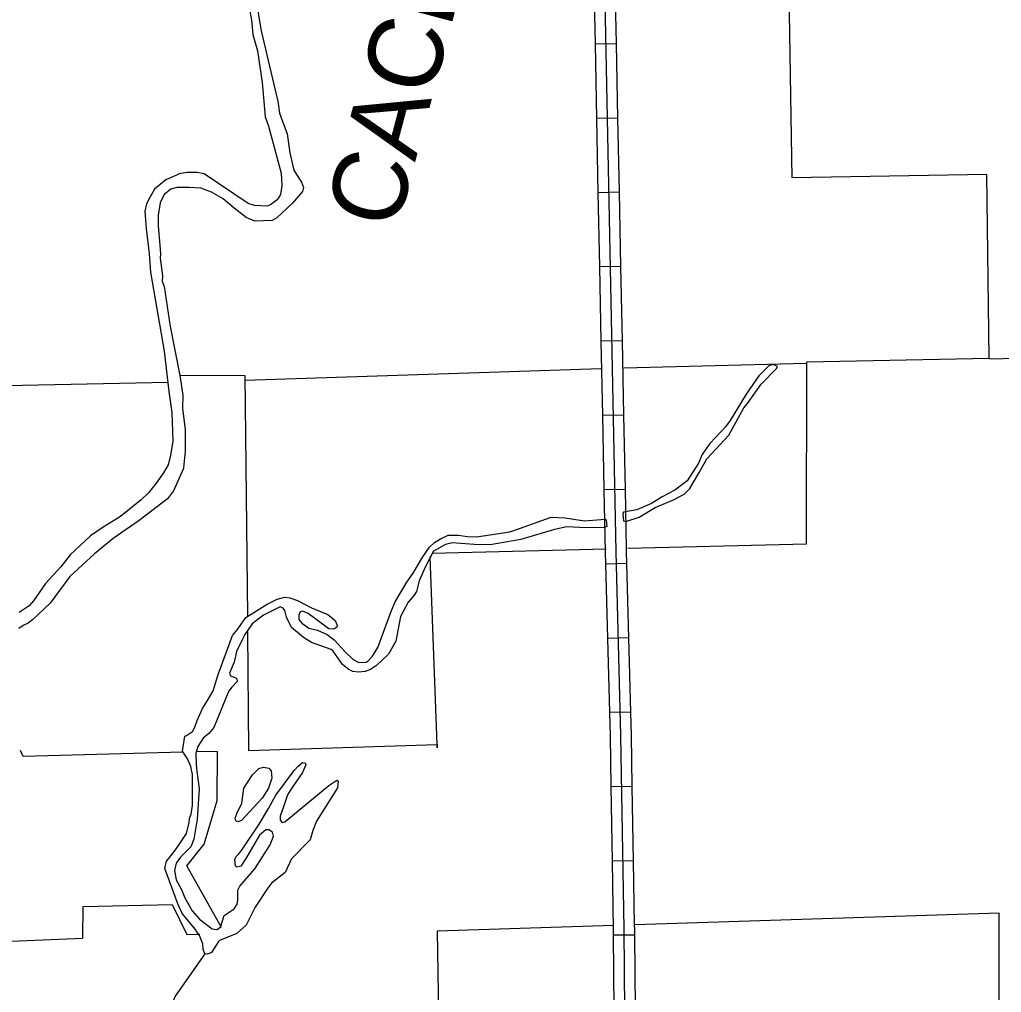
# Model space of a CAD drawing. Extents: x 1084508 to 1142749, y 1057638 to 1093403.
# Drawn here: x 1088029 to 1090220, y 1078847 to 1081018 of the extents above; entities that cross this region are included whole.
import ezdxf

# ---------------------------------------------------------------- set-up
doc = ezdxf.new("R2010")
doc.units = 0
for name, color, linetype in [('Level 32', 7, 'Continuous'), ('Level 35', 7, 'Continuous'), ('Level 5', 7, 'Continuous'), ('Level 7', 7, 'Continuous'), ('Level 9', 7, 'Continuous')]:
    doc.layers.add(name, color=color, linetype=linetype)

msp = doc.modelspace()

# ---------------------------------------------------------------- linework, layer by layer
at = {"layer": 'Level 32'}
for p, q in [((1089361.1, 1080963.9), (1089314, 1080962.9)), ((1089364.4, 1080798.2), (1089317.3, 1080797.2)), ((1089367.7, 1080632.5), (1089320.6, 1080631.5)), ((1089371, 1080466.8), (1089323.9, 1080465.9)), ((1089374.3, 1080301.1), (1089327.2, 1080300.2)), ((1089377.6, 1080135.4), (1089330.5, 1080134.5)), ((1089380.9, 1079969.7), (1089333.8, 1079968.8)), ((1089384.4, 1079804.2), (1089337.3, 1079802.9)), ((1089388.8, 1079638.5), (1089341.8, 1079637.2)), ((1089393.2, 1079472.8), (1089346.2, 1079471.6)), ((1089396.5, 1079306.9), (1089349.4, 1079306.1)), ((1089399.3, 1079141.2), (1089352.2, 1079140.4)), ((1089401.9, 1078975.3), (1089354.8, 1078974.9))]:
    msp.add_line(p, q, dxfattribs=at)
for points in [[(1089371.1, 1079420.5), (1089360.1, 1079830.3), (1089321.5, 1081766.4), (1089324.2, 1081775.6), (1089334.4, 1081794.1), (1089354.1, 1081814.7), (1089366.1, 1081821.9), (1089561, 1081896.4), (1089615.5, 1081909.6), (1089728.5, 1081915)], [(1089361.1, 1080963.9), (1089357.8, 1081129.6)], [(1089314, 1080962.9), (1089310.7, 1081128.6)], [(1089317.3, 1080797.2), (1089314, 1080962.9)], [(1089364.4, 1080798.2), (1089361.1, 1080963.9)], [(1089320.6, 1080631.5), (1089317.3, 1080797.2)], [(1089367.7, 1080632.5), (1089364.4, 1080798.2)], [(1089323.9, 1080465.9), (1089320.6, 1080631.5)], [(1089371, 1080466.8), (1089367.7, 1080632.5)], [(1089327.2, 1080300.2), (1089323.9, 1080465.9)], [(1089374.3, 1080301.1), (1089371, 1080466.8)], [(1089330.5, 1080134.5), (1089327.2, 1080300.2)], [(1089377.6, 1080135.4), (1089374.3, 1080301.1)], [(1089333.8, 1079968.8), (1089330.5, 1080134.5)], [(1089380.9, 1079969.7), (1089377.6, 1080135.4)], [(1089337.3, 1079802.9), (1089336.6, 1079829.7), (1089333.8, 1079968.8)], [(1089383.6, 1079836.9), (1089380.9, 1079969.7)], [(1089384.4, 1079804.2), (1089383.7, 1079830.8), (1089383.6, 1079836.9)], [(1089341.8, 1079637.2), (1089337.3, 1079802.9)], [(1089388.8, 1079638.5), (1089384.4, 1079804.2)], [(1089346.2, 1079471.6), (1089341.8, 1079637.2)], [(1089393.2, 1079472.8), (1089388.8, 1079638.5)], [(1089349.4, 1079306.1), (1089347.6, 1079420), (1089346.2, 1079471.6)], [(1089396.5, 1079306.9), (1089394.6, 1079421.1), (1089393.2, 1079472.8)], [(1088761.9, 1078147.7), (1088875.7, 1078149.3), (1088894.5, 1078148.2), (1089385.1, 1078164.7), (1089378.3, 1078988.2), (1089371.1, 1079420.5)], [(1089352.2, 1079140.4), (1089349.4, 1079306.1)], [(1089399.3, 1079141.2), (1089396.5, 1079306.9)], [(1089354.8, 1078974.9), (1089354.7, 1078987.9), (1089352.2, 1079140.4)], [(1089401.7, 1078996.9), (1089399.3, 1079141.2)], [(1089401.9, 1078975.3), (1089401.8, 1078988.5), (1089401.7, 1078996.9)], [(1089356.2, 1078809.2), (1089354.8, 1078974.9)], [(1089403.3, 1078809.6), (1089401.9, 1078975.3)]]:
    msp.add_lwpolyline(points, dxfattribs=at)
at = {"layer": 'Level 35'}
for points in [[(1089653.5, 1080161.5), (1089684, 1080204.6), (1089718.9, 1080240.3), (1089720.3, 1080244.1), (1089711, 1080248.4), (1089701, 1080245.4), (1089679.1, 1080223.3), (1089650.4, 1080182.5), (1089615, 1080123.5), (1089604.6, 1080109.1), (1089582.1, 1080085.3), (1089569.2, 1080072.1), (1089552.7, 1080047.4), (1089544.4, 1080028.1), (1089518.8, 1079989), (1089491.4, 1079968.2), (1089463.1, 1079953.3), (1089439, 1079938), (1089406.6, 1079923.9), (1089376.6, 1079918.8)], [(1089376.6, 1079918.8), (1089375.5, 1079914.6), (1089376.9, 1079899.2), (1089381.9, 1079898.2), (1089411.7, 1079907.8), (1089447.2, 1079928.9), (1089488.6, 1079946.6), (1089512.3, 1079959.1), (1089525.2, 1079971.7), (1089545.6, 1080007.6), (1089562.5, 1080038.1), (1089611.7, 1080090.5), (1089645.5, 1080151.4), (1089653.5, 1080161.5)], [(1088985.3, 1079867.4), (1089008.3, 1079867.2), (1089027.9, 1079864.3), (1089049, 1079864), (1089123.1, 1079874.9), (1089144.5, 1079882.6), (1089215.7, 1079907.6), (1089246.3, 1079906.5), (1089290, 1079899.6), (1089335.7, 1079903.6), (1089338.4, 1079901.5), (1089339.7, 1079886.8), (1089333.5, 1079884), (1089278.7, 1079884.6), (1089250.3, 1079886.2), (1089222.6, 1079880.5), (1089147.8, 1079857.8), (1089079.1, 1079845.8), (1089043.8, 1079846.7), (1088994, 1079850.1), (1088979.3, 1079846.9), (1088952.6, 1079831.5), (1088934.7, 1079797.5), (1088921, 1079765.3), (1088914.5, 1079741.7), (1088909.8, 1079733.9)], [(1088728.8, 1079680.8), (1088733.1, 1079676.9), (1088737.6, 1079666.3), (1088736.9, 1079661.9), (1088730.1, 1079658.1), (1088719.1, 1079658.9), (1088673.2, 1079692.7), (1088660.4, 1079697.8), (1088655.4, 1079696.7), (1088652.3, 1079689.3), (1088651.8, 1079679.1), (1088659.1, 1079671.3), (1088674.7, 1079660), (1088693.8, 1079655.2), (1088715, 1079645.7), (1088730.6, 1079633.8), (1088755.7, 1079606.9), (1088773.2, 1079590), (1088785.7, 1079583.7), (1088802.7, 1079584.4), (1088806.7, 1079587.1), (1088816.3, 1079597.4), (1088828.6, 1079616.6), (1088859.2, 1079699.7), (1088867.4, 1079719), (1088893.5, 1079762.5), (1088907, 1079782.4), (1088928.6, 1079819.3), (1088943.4, 1079840.5), (1088954.9, 1079851.5), (1088968, 1079859.6), (1088985.3, 1079867.4)], [(1088397.3, 1079419.4), (1088401.1, 1079420.9), (1088414.5, 1079429.7), (1088419.7, 1079439.1), (1088425.4, 1079453.8), (1088437.4, 1079480.6), (1088448.5, 1079498.8), (1088460.7, 1079520.5), (1088472.3, 1079556.4), (1088504.2, 1079644), (1088515, 1079657.1), (1088523.3, 1079668.8), (1088533.6, 1079683.5), (1088581.3, 1079713.5), (1088603.5, 1079724.9), (1088620.6, 1079729.1), (1088631.7, 1079727.4), (1088649.2, 1079721.6), (1088680.2, 1079705.1), (1088716.7, 1079690.6), (1088728.8, 1079680.8)], [(1088909.8, 1079733.9), (1088896.1, 1079718.1), (1088879, 1079686.1), (1088868.6, 1079631), (1088852.2, 1079601.9), (1088825.7, 1079576.7), (1088812.3, 1079567.8), (1088800.5, 1079563.5), (1088785.5, 1079561.6), (1088772.8, 1079563.5), (1088761.5, 1079569.6), (1088749.5, 1079578.8), (1088728.6, 1079608.5), (1088724, 1079612.4), (1088680.5, 1079627.8), (1088662.7, 1079639.2), (1088635.9, 1079661.4), (1088624.5, 1079684.8), (1088620.7, 1079699.2), (1088617.3, 1079704.7), (1088610.2, 1079707.5), (1088573.3, 1079689.1), (1088547.8, 1079669.6), (1088531.8, 1079645.9), (1088524.9, 1079632.6)], [(1088524.9, 1079632.6), (1088512.8, 1079607.8), (1088507.6, 1079584.5), (1088497.4, 1079559.7), (1088499.5, 1079553.5), (1088511.4, 1079549.3), (1088514, 1079547.2), (1088514.6, 1079540.9), (1088502.2, 1079528.1), (1088495.7, 1079519.9), (1088462.6, 1079438.5), (1088451.2, 1079424.7), (1088438.8, 1079414.7), (1088427, 1079396.2), (1088422.3, 1079381.4), (1088423.1, 1079356.5), (1088423.9, 1079347.1)], [(1088442.2, 1078933.7), (1088438.3, 1078944), (1088437.9, 1078955.9), (1088430.6, 1078974.2), (1088418.3, 1078991.4), (1088391.6, 1079023.1), (1088381.9, 1079044.8), (1088353.1, 1079123.5), (1088356.5, 1079140), (1088366.4, 1079152.4), (1088379.3, 1079168.3), (1088401, 1079201.9), (1088407.2, 1079226.8), (1088408.2, 1079235.3), (1088411.6, 1079245.2), (1088414.9, 1079264.6), (1088415.1, 1079315), (1088414.7, 1079333.3), (1088411.2, 1079351.1), (1088403.6, 1079368.2), (1088392.3, 1079385.4), (1088397.3, 1079419.4)], [(1088520.6, 1079084.3), (1088554, 1079122.8), (1088588.4, 1079176.5), (1088595.5, 1079196), (1088593, 1079205), (1088585.5, 1079210.4), (1088578.3, 1079209.8), (1088564.3, 1079198.2), (1088535.4, 1079148.2), (1088523, 1079128.8), (1088513.9, 1079126.9), (1088510.7, 1079129.9), (1088509.2, 1079144.1), (1088511.5, 1079149.8), (1088519, 1079157.1), (1088525.6, 1079166.5), (1088563.7, 1079222.8), (1088584.6, 1079257.3), (1088600.5, 1079287.3), (1088641.4, 1079342.1), (1088650.8, 1079352.3), (1088660.5, 1079360.2), (1088666.5, 1079359.8), (1088667.9, 1079354.8), (1088660.1, 1079337.8), (1088636.9, 1079304.8), (1088627.1, 1079288.3), (1088618.3, 1079263.7)], [(1088423.9, 1079347.1), (1088429.8, 1079301.7), (1088425.2, 1079233.8), (1088418.1, 1079189.4), (1088410.9, 1079172.1), (1088388.3, 1079148.8), (1088378.1, 1079135.5), (1088374.3, 1079119.6), (1088378, 1079098.3), (1088390.1, 1079077), (1088398, 1079058.7), (1088414, 1079029.4), (1088430.1, 1079010.5), (1088458.3, 1078989.5), (1088468.7, 1078987.7), (1088477.3, 1078993.1), (1088485.4, 1079018.9), (1088507.8, 1079033.7), (1088514.3, 1079044.3), (1088516.1, 1079053.9), (1088515.9, 1079075.3), (1088520.6, 1079084.3)], [(1088548.4, 1079332.8), (1088562.9, 1079346.6), (1088573.5, 1079350.2), (1088584.9, 1079347.5), (1088590.2, 1079341.4), (1088591.7, 1079325.4), (1088584.7, 1079303.4), (1088570.2, 1079280.4), (1088524.4, 1079230.7), (1088516, 1079228.2), (1088511.8, 1079230.5), (1088510, 1079235.8), (1088514.6, 1079248.3), (1088525, 1079269.8), (1088529.4, 1079302.8), (1088548.4, 1079332.8)], [(1088618.3, 1079263.7), (1088610.8, 1079240.4), (1088610.8, 1079231.9), (1088615.1, 1079226.4), (1088620.7, 1079227.8), (1088718.8, 1079308.9), (1088736.6, 1079320.6), (1088739.8, 1079318.9), (1088738.2, 1079303.7), (1088691.7, 1079229.7), (1088683.4, 1079208.9), (1088677.2, 1079188.1), (1088635.8, 1079145.2), (1088621.9, 1079114.7), (1088591.4, 1079090.8), (1088581.8, 1079079.4), (1088554.5, 1079037.7), (1088534.7, 1078997.5), (1088520.7, 1078985), (1088513.4, 1078979), (1088475.3, 1078963.4), (1088472.9, 1078961.1)], [(1088472.9, 1078961.1), (1088456.9, 1078936.2), (1088448.5, 1078932.7), (1088442.2, 1078933.7), (1088376.1, 1078838.8), (1088365.4, 1078814.4), (1088346.6, 1078789.1), (1088329.5, 1078766), (1088312.1, 1078736.3), (1088305.5, 1078721.3), (1088262.3, 1078652.1), (1088243.9, 1078606), (1088230.3, 1078585.3), (1088209.6, 1078559), (1088195.1, 1078544.4)]]:
    msp.add_lwpolyline(points, dxfattribs=at)
at = {"layer": 'Level 5'}
for points in [[(1091033.4, 1080281.2), (1091010.2, 1080280.2), (1090194.1, 1080260.2)], [(1089326, 1080238.7), (1088532.4, 1080212.9)], [(1089785, 1080250.2), (1089377.5, 1080240.1)], [(1088360.3, 1080207.8), (1087673, 1080193.7), (1087340.9, 1080184.1)]]:
    msp.add_lwpolyline(points, dxfattribs=at)
at = {"layer": 'Level 7'}
for points in [[(1089386.7, 1079838.2), (1089785, 1079847.9), (1089785.8, 1080254.5), (1090192.8, 1080262.6), (1090187.7, 1080672.3), (1089753.4, 1080664.7), (1089746.6, 1081079), (1090179.5, 1081086.2), (1090176, 1081262.4)], [(1088387, 1080224.2), (1088531.9, 1080223.9), (1088537.2, 1079686)], [(1088949.9, 1079827.5), (1089338.3, 1079837)], [(1088537.5, 1079652.2), (1088540.1, 1079387), (1088961.2, 1079400.2), (1088961.1, 1079393.4), (1088961.1, 1079393.4), (1088961.2, 1079400.2), (1088945.5, 1079819.1)], [(1088393.4, 1079383.1), (1088036.5, 1079373.6), (1088030.5, 1079387.2)], [(1088479.6, 1078991.8), (1088402.1, 1079129.9), (1088441.1, 1079178.2), (1088469.8, 1079275.3), (1088470.5, 1079385.1), (1088423, 1079383.8)], [(1087713.6, 1078624.6), (1087706.6, 1078948.8), (1088170.3, 1078968.6), (1088170.5, 1079039.2), (1088369.3, 1079043.8), (1088402, 1078976.5), (1088431.3, 1078977.5)], [(1090401, 1078605), (1090216.2, 1078594.5), (1090215.3, 1079024), (1089403.1, 1078998)], [(1089354.8, 1078996.4), (1088960.6, 1078983.8), (1088973.8, 1078196.5)]]:
    msp.add_lwpolyline(points, dxfattribs=at)
at = {"layer": 'Level 9'}
for points in [[(1088560.3, 1081237.6), (1088550.5, 1081225.5), (1088540, 1081206.7), (1088533.3, 1081188.8), (1088532.2, 1081171), (1088542.2, 1081116.9), (1088552.4, 1081085.2), (1088559.4, 1081055.8), (1088560.9, 1081036.7), (1088568, 1080992.5), (1088599.1, 1080860.1), (1088604.9, 1080835.8), (1088608.9, 1080809.4), (1088626.1, 1080762.9), (1088632.1, 1080720.9), (1088641.1, 1080682.2), (1088646.6, 1080672.3), (1088658.1, 1080655.2), (1088662.4, 1080643.4), (1088660.3, 1080634.4), (1088637.9, 1080608.2), (1088602.8, 1080575.6), (1088592.7, 1080569.5)], [(1088530.8, 1081098.7), (1088546.1, 1081017), (1088549.4, 1080984.7), (1088559.9, 1080947.9), (1088570.3, 1080877.7), (1088577.2, 1080801), (1088584.5, 1080779.9), (1088612.8, 1080675.2), (1088614.4, 1080647.2), (1088610.9, 1080627.8), (1088603.8, 1080616.1), (1088589.2, 1080604.7), (1088581.2, 1080601.8), (1088552.8, 1080603), (1088538.8, 1080607.4), (1088440.8, 1080673.9), (1088425.5, 1080676.7), (1088402.9, 1080676.9), (1088384.8, 1080673.6), (1088377.7, 1080670.1)], [(1088377.7, 1080670.1), (1088355.2, 1080660.2), (1088330, 1080639.5), (1088319.2, 1080621.3), (1088312.3, 1080606.8), (1088308.6, 1080590.5), (1088311, 1080552.1), (1088317.9, 1080495), (1088321, 1080454.2), (1088351.6, 1080278.2), (1088362.3, 1080188.4), (1088368.5, 1080141.1), (1088370.4, 1080099.2), (1088370.8, 1080076.8), (1088365.9, 1080046), (1088360.3, 1080024.3), (1088349.7, 1080006.7), (1088333.5, 1079983.3), (1088317.4, 1079963), (1088300.5, 1079946.7), (1088253.8, 1079909.5), (1088212.8, 1079884), (1088187.1, 1079866.1), (1088141.9, 1079823.6), (1088120.7, 1079797.1), (1088086.8, 1079759.9)], [(1088592.7, 1080569.5), (1088553.8, 1080568.3), (1088534.2, 1080576.3), (1088507.8, 1080597.2), (1088483.5, 1080618.1), (1088457.1, 1080632.7), (1088433.7, 1080641.4), (1088406.3, 1080643.6), (1088380.8, 1080643.1), (1088366.2, 1080639.6), (1088351.6, 1080627.9), (1088342.4, 1080609.1), (1088337.9, 1080581.5), (1088338.4, 1080557.8), (1088342.2, 1080514.8), (1088343.7, 1080495), (1088342.9, 1080485.4), (1088347.8, 1080446.5), (1088347.4, 1080433.9), (1088351.4, 1080422.7), (1088364.9, 1080333.1), (1088386.8, 1080223.6), (1088393.2, 1080180.1), (1088392.7, 1080150.1), (1088398.5, 1080103.6), (1088398.2, 1080054.7), (1088394.9, 1080017.6), (1088394.3, 1080016)], [(1088394.3, 1080016), (1088372.6, 1079966.4), (1088359, 1079948.5), (1088295.4, 1079900.1), (1088237.7, 1079860.2), (1088195.9, 1079826.1), (1088140.9, 1079775.6), (1088096.7, 1079715.5), (1088057.5, 1079678.4), (1088048, 1079671.3), (1088037, 1079666.1), (1088027.2, 1079659.3)], [(1088086.8, 1079759.9), (1088060, 1079720.8), (1088050.4, 1079710.2), (1088028.1, 1079694.7)]]:
    msp.add_lwpolyline(points, dxfattribs=at)

# ---------------------------------------------------------------- texts
msp.add_text('CACHE', height=165.73, rotation=75.1577, dxfattribs=at).set_placement((1088870.4, 1080544))

doc.saveas('drawing.dxf')
